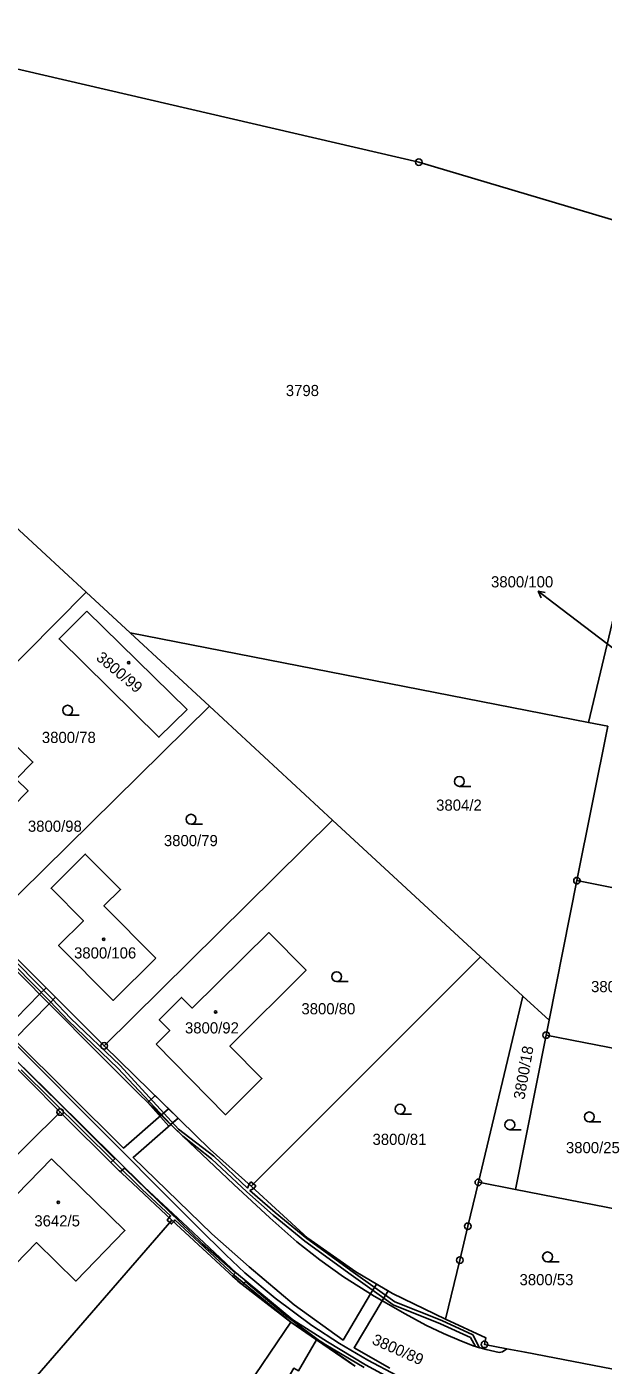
# Model space of a CAD drawing. Extents: x -644096 to -634268, y -1141430 to -1133463.
# Drawn here: x -640903 to -640815.2, y -1137646.2 to -1137442.3 of the extents above; entities that cross this region are included whole.
import ezdxf

# ---------------------------------------------------------------- set-up
doc = ezdxf.new("R2010")
doc.units = 0
for name, color, linetype in [('_CIVIL_CONSTRUCTION', 7, 'Continuous'), ('B_Hranice _3D', 7, 'Continuous'), ('M_Svah_Zarez', 7, 'Continuous'), ('svrsek_osa_sjezdy', 7, 'Continuous'), ('svrsek_osa_VRT', 7, 'Continuous'), ('svrsek_popisy_VRT', 7, 'Continuous'), ('terminal_VRT', 7, 'Continuous')]:
    doc.layers.add(name, color=color, linetype=linetype)

msp = doc.modelspace()

# ---------------------------------------------------------------- linework, layer by layer
at = {"layer": '_CIVIL_CONSTRUCTION'}
for centre, radius in [((-640843.28, -1137462.91), 0.5), ((-640843.28, -1137462.91), 0.0303), ((-640819.17, -1137572.4), 0.5), ((-640819.17, -1137572.4), 0.0303), ((-640823.86, -1137595.94), 0.5), ((-640823.86, -1137595.94), 0.0303), ((-640891.25, -1137597.57), 0.5), ((-640891.25, -1137597.57), 0.0303), ((-640897.94, -1137607.66), 0.5), ((-640897.94, -1137607.66), 0.0303), ((-640834.2, -1137618.37), 0.5), ((-640834.2, -1137618.37), 0.0303), ((-640835.8, -1137625.07), 0.5), ((-640835.8, -1137625.07), 0.0303), ((-640837.03, -1137630.22), 0.5), ((-640837.03, -1137630.22), 0.0303), ((-640833.25, -1137643.06), 0.5), ((-640833.25, -1137643.06), 0.0303)]:
    msp.add_circle(centre, radius, dxfattribs=at)
at = {"layer": 'B_Hranice _3D'}
for points in [[(-640834.65, -1137643.41), (-640834, -1137643.58), (-640835.05, -1137641.61), (-640839.77, -1137639.45), (-640846.94, -1137636.59), (-640853.28, -1137632.07), (-640860.33, -1137626.92), (-640865.16, -1137622.99), (-640869.01, -1137619.61), (-640868.43, -1137619.29), (-640868.12, -1137618.89), (-640868.49, -1137618.6), (-640868.83, -1137618.93), (-640869.12, -1137618.67), (-640869.4, -1137619.25), (-640874.54, -1137614.39), (-640879.89, -1137610.26), (-640888.8, -1137600.59), (-640896.38, -1137593.35), (-640899.14, -1137590.42), (-640909.55, -1137579.89)], [(-640910.04, -1137580.12), (-640899.5, -1137590.76), (-640896.74, -1137593.71), (-640889.16, -1137600.95), (-640881.08, -1137609.58), (-640879.25, -1137611.36), (-640874.86, -1137614.77), (-640869.49, -1137619.84), (-640865.48, -1137623.37), (-640860.63, -1137627.32), (-640853.58, -1137632.47), (-640847.18, -1137637.03), (-640839.97, -1137639.91), (-640835.41, -1137641.99), (-640834.65, -1137643.41)], [(-640847.69, -1137646.67), (-640853.15, -1137643.58), (-640848.86, -1137636.42), (-640847.95, -1137634.9), (-640849.71, -1137633.87), (-640850.62, -1137635.38), (-640854.83, -1137642.42), (-640862.26, -1137637.03), (-640869.13, -1137631.23), (-640874.84, -1137626.22), (-640886.84, -1137614.59), (-640881.08, -1137609.58), (-640879.95, -1137608.6), (-640881.42, -1137607.16), (-640882.55, -1137608.15), (-640888.3, -1137613.16), (-640904.97, -1137596.62), (-640899.63, -1137591.15), (-640898.66, -1137590.15), (-640900.1, -1137588.71), (-640901.07, -1137589.7), (-640906.41, -1137595.18)], [(-640908.94, -1137595.61), (-640889.62, -1137614.78), (-640890.24, -1137615.34), (-640889.42, -1137616.16), (-640888.78, -1137616.76), (-640888.16, -1137616.21), (-640876.26, -1137627.74), (-640871.24, -1137632.15), (-640871.68, -1137632.67), (-640870.13, -1137633.99), (-640869.7, -1137633.48), (-640863.58, -1137638.65), (-640857.44, -1137643.23), (-640852.97, -1137646.4)], [(-640903.87, -1137601.23), (-640889.75, -1137615.21), (-640885.44, -1137619.45), (-640881.12, -1137623.46), (-640881.35, -1137623.75), (-640880.69, -1137624.37), (-640880.45, -1137624.09), (-640871.38, -1137632.57), (-640862.79, -1137639.69), (-640857.46, -1137643.12), (-640851.62, -1137646.6)], [(-640845.97, -1137649.14), (-640851.38, -1137646.16), (-640857.2, -1137642.7), (-640862.46, -1137639.32), (-640871.04, -1137632.19), (-640879.31, -1137624.47), (-640885.1, -1137619.09), (-640889.39, -1137614.85), (-640903.51, -1137600.89)]]:
    msp.add_lwpolyline(points, dxfattribs=at)
for points in [[(-640883.48, -1137605.15), (-640884.57, -1137606.2), (-640881.4, -1137609.81), (-640881.11, -1137609.55), (-640879.98, -1137608.57)], [(-640868.87, -1137618.3), (-640869.12, -1137618.67), (-640868.83, -1137618.93), (-640868.49, -1137618.6)], [(-640881.35, -1137623.75), (-640881.64, -1137624.12), (-640881.21, -1137624.49), (-640880.92, -1137624.16)], [(-640880.92, -1137624.16), (-640881.21, -1137624.49), (-640880.97, -1137624.7), (-640880.69, -1137624.37)]]:
    msp.add_lwpolyline(points, close=True, dxfattribs=at)
at = {"layer": 'M_Svah_Zarez'}
for centre in [(-640887.49, -1137539.18), (-640891.31, -1137581.33), (-640874.26, -1137592.4), (-640898.24, -1137621.44)]:
    msp.add_circle(centre, 0.175, dxfattribs=at)
at = {"layer": 'svrsek_osa_sjezdy'}
for p, q in [((-640896.81, -1137547.18), (-640895.06, -1137547.18)), ((-640837.09, -1137558.03), (-640835.34, -1137558.03)), ((-640877.99, -1137563.79), (-640876.24, -1137563.79)), ((-640855.8, -1137587.77), (-640854.05, -1137587.77)), ((-640846.13, -1137607.97), (-640844.38, -1137607.97)), ((-640829.4, -1137610.35), (-640827.65, -1137610.35)), ((-640817.29, -1137609.15), (-640815.54, -1137609.15)), ((-640823.65, -1137630.48), (-640821.9, -1137630.48))]:
    msp.add_line(p, q, dxfattribs=at)
for centre in [(-640896.81, -1137546.43), (-640837.09, -1137557.28), (-640877.99, -1137563.04), (-640855.8, -1137587.02), (-640846.13, -1137607.22), (-640817.29, -1137608.4), (-640829.4, -1137609.6), (-640823.65, -1137629.73)]:
    msp.add_circle(centre, 0.75, dxfattribs=at)
at = {"layer": 'svrsek_popisy_VRT'}
for p, q in [((-640822.7, -1137530.1), (-640825.1, -1137528.29)), ((-640825.1, -1137528.29), (-640824, -1137528.5)), ((-640825.1, -1137528.29), (-640824.6, -1137529.3)), ((-640813.34, -1137537.2), (-640822.7, -1137530.1))]:
    msp.add_line(p, q, dxfattribs=at)
at = {"layer": 'terminal_VRT'}
for p, q in [((-640914.49, -1137509.5), (-640893.98, -1137528.46)), ((-640817.41, -1137548.29), (-640811.7, -1137524.44)), ((-640927.05, -1137561.74), (-640893.98, -1137528.46)), ((-640893.98, -1137528.46), (-640887.27, -1137534.66)), ((-640875.19, -1137545.83), (-640887.27, -1137534.66)), ((-640887.27, -1137534.66), (-640817.41, -1137548.29)), ((-640909.34, -1137579.47), (-640875.19, -1137545.83)), ((-640856.44, -1137563.17), (-640875.19, -1137545.83)), ((-640814.48, -1137548.86), (-640819.17, -1137572.4)), ((-640814.48, -1137548.86), (-640817.41, -1137548.29)), ((-640891.25, -1137597.57), (-640856.44, -1137563.17)), ((-640833.86, -1137584.03), (-640856.44, -1137563.17)), ((-640819.17, -1137572.4), (-640823.41, -1137593.67)), ((-640819.17, -1137572.4), (-640784.9, -1137579.09)), ((-640891.25, -1137597.57), (-640909.34, -1137579.47)), ((-640868.83, -1137618.93), (-640833.86, -1137584.03)), ((-640827.4, -1137590.01), (-640833.86, -1137584.03)), ((-640916.24, -1137589.3), (-640897.94, -1137607.66)), ((-640827.4, -1137590.01), (-640834.2, -1137618.37)), ((-640823.41, -1137593.67), (-640827.4, -1137590.01)), ((-640823.86, -1137595.94), (-640823.41, -1137593.67)), ((-640828.55, -1137619.47), (-640823.86, -1137595.94)), ((-640823.86, -1137595.94), (-640789.62, -1137602.62)), ((-640927.87, -1137637.25), (-640897.94, -1137607.66)), ((-640834.2, -1137618.37), (-640828.55, -1137619.47)), ((-640828.55, -1137619.47), (-640793.94, -1137626.23)), ((-640908.86, -1137656.29), (-640880.92, -1137624.16)), ((-640886.56, -1137674.66), (-640862.79, -1137639.69)), ((-640862.79, -1137639.69), (-640858.87, -1137642.37)), ((-640858.87, -1137642.37), (-640853.06, -1137646.34))]:
    msp.add_line(p, q, dxfattribs=at)
for points in [[(-640932.25, -1137442.28), (-640843.28, -1137462.91), (-640802.13, -1137475.16)], [(-640893.89, -1137531.33), (-640878.6, -1137546.31), (-640882.9, -1137550.55), (-640898.12, -1137535.56), (-640893.89, -1137531.33)], [(-640906.73, -1137549.81), (-640902.09, -1137554.34), (-640904.66, -1137556.93), (-640902.84, -1137558.72), (-640907.81, -1137563.75), (-640913.82, -1137557.9), (-640917.97, -1137562.08), (-640921.1, -1137559), (-640916.92, -1137554.78), (-640916.98, -1137554.72), (-640912.04, -1137549.7), (-640909.23, -1137552.41), (-640906.73, -1137549.81)], [(-640883.38, -1137584.2), (-640889.84, -1137590.64), (-640898.19, -1137582.26), (-640894.39, -1137578.5), (-640899.33, -1137573.55), (-640894.11, -1137568.34), (-640888.74, -1137573.76), (-640891.28, -1137576.23), (-640883.38, -1137584.2)], [(-640883.33, -1137597.34), (-640881.25, -1137595.24), (-640882.85, -1137593.62), (-640879.43, -1137590.19), (-640877.82, -1137591.82), (-640866.12, -1137580.3), (-640860.47, -1137586.03), (-640872.06, -1137597.6), (-640867.18, -1137602.54), (-640872.74, -1137608.07), (-640883.33, -1137597.34)], [(-640904.77, -1137585.99), (-640892.9, -1137597.91), (-640885.94, -1137604.86), (-640879.25, -1137611.36), (-640871.48, -1137618.71), (-640866, -1137623.77), (-640861.85, -1137627.42), (-640858.36, -1137630.19), (-640854.75, -1137632.75), (-640850.07, -1137635.73), (-640845.37, -1137638.39), (-640842.21, -1137640.12), (-640839.53, -1137641.42), (-640836.76, -1137642.57), (-640834.86, -1137643.35), (-640833.03, -1137643.84), (-640831.01, -1137644.3), (-640830.51, -1137644.19), (-640829.86, -1137643.72)], [(-640846.65, -1137647.82), (-640851.06, -1137645.48), (-640855.38, -1137642.93), (-640859.58, -1137640.21), (-640865.18, -1137636.03), (-640869.78, -1137632.18), (-640872.7, -1137629.43), (-640876.96, -1137625.21), (-640894.64, -1137607.5), (-640914.38, -1137587.67)], [(-640868.83, -1137618.93), (-640875.07, -1137613.36), (-640891.25, -1137597.57)], [(-640897.94, -1137607.66), (-640889.42, -1137616.16), (-640880.92, -1137624.16)], [(-640899.28, -1137614.8), (-640888.07, -1137625.7), (-640895.56, -1137633.42), (-640901.57, -1137627.56), (-640904.73, -1137630.82), (-640909.92, -1137625.73), (-640899.28, -1137614.8)], [(-640834.2, -1137618.37), (-640835.8, -1137625.07), (-640837.03, -1137630.22), (-640839.19, -1137639.21)], [(-640839.19, -1137639.21), (-640847.29, -1137635.29), (-640852.9, -1137632), (-640860.21, -1137626.87), (-640868.83, -1137618.93)], [(-640880.92, -1137624.16), (-640870.85, -1137633.43), (-640862.79, -1137639.69)], [(-640839.19, -1137639.21), (-640833.05, -1137642.08), (-640833.25, -1137643.06), (-640829.86, -1137643.72)], [(-640868.05, -1137659.27), (-640865.69, -1137655.21), (-640866.88, -1137654.51), (-640862.33, -1137646.7), (-640861.63, -1137647.1), (-640858.87, -1137642.37)], [(-640829.86, -1137643.72), (-640827.07, -1137644.26), (-640800.51, -1137649.4), (-640797.23, -1137648.1)]]:
    msp.add_lwpolyline(points, dxfattribs=at)

# ---------------------------------------------------------------- texts
at = {"layer": 'svrsek_osa_VRT'}
for s, p in [('3798', (-640863.55, -1137498.56)), ('3800/100', (-640832.27, -1137527.71)), ('3800/78', (-640900.73, -1137551.42)), ('3804/2', (-640840.63, -1137561.74)), ('3800/98', (-640902.86, -1137564.95)), ('3800/79', (-640882.13, -1137567.14)), ('3800/106', (-640895.83, -1137584.26)), ('3800/24', (-640817.02, -1137589.39)), ('3800/80', (-640861.17, -1137592.77)), ('3800/92', (-640878.92, -1137595.68)), ('3800/81', (-640850.33, -1137612.67)), ('3800/25', (-640820.85, -1137613.93)), ('3642/5', (-640901.88, -1137625.09)), ('3800/53', (-640827.92, -1137634.05))]:
    msp.add_text(s, height=1.7, dxfattribs=at).set_placement(p)
for s, rotation, p in [('3800/99', 320, (-640892.6, -1137538.64)), ('3800/18', 80, (-640827.19, -1137605.85)), ('3800/89', 336, (-640850.54, -1137642.94))]:
    msp.add_text(s, height=1.7, rotation=rotation, dxfattribs=at).set_placement(p)

doc.saveas('drawing.dxf')
